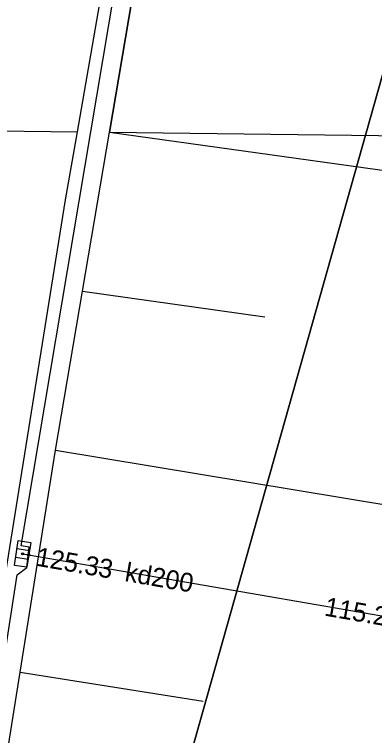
# Model space of a CAD drawing. Extents: x 6424617 to 6425697, y 5665845 to 5667190.
# Drawn here: x 6425265.37 to 6425279.71, y 5666041.12 to 5666069.81 of the extents above; entities that cross this region are included whole.
import ezdxf

# ---------------------------------------------------------------- set-up
doc = ezdxf.new("R2010")
doc.units = 0
for name, color, linetype in [('Warstwa 1', 7, 'Continuous'), ('Warstwa 12', 7, 'Continuous'), ('Warstwa 13', 7, 'Continuous'), ('Warstwa 14', 7, 'Continuous'), ('Warstwa 20', 7, 'Continuous'), ('Warstwa 4', 7, 'Continuous'), ('Warstwa 6', 7, 'Continuous'), ('Warstwa 8', 7, 'Continuous'), ('Warstwa 9', 7, 'Continuous')]:
    doc.layers.add(name, color=color, linetype=linetype)

msp = doc.modelspace()

# ---------------------------------------------------------------- linework, layer by layer
at = {"layer": 'Warstwa 1'}
msp.add_line((6425255.27, 5665979.789), (6425282.481, 5666076.105), dxfattribs=at)
msp.add_line((6425255.27, 5665979.789), (6425282.481, 5666076.105), dxfattribs=at)
at = {"layer": 'Warstwa 12'}
msp.add_lwpolyline([(6425265.7, 5666048.35), (6425265.94, 5666048.31), (6425280.68, 5666045.76), (6425281, 5666045.71), (6425281.31, 5666045.66), (6425288.01, 5666044.65)], dxfattribs=at)
at = {"layer": 'Warstwa 14'}
for centre in [(6425265.7, 5666048.35), (6425265.94, 5666048.31)]:
    msp.add_circle(centre, 0.045, dxfattribs=at)
at = {"layer": 'Warstwa 20'}
for points in [[(6425269.154, 5666065.123), (6425271.986, 5666081.794), (6425278.186, 5666114.943), (6425280.498, 5666126.655), (6425285.272, 5666150.026), (6425286.527, 5666155.855), (6425287.783, 5666161.685), (6425294.248, 5666191.248), (6425298.078, 5666208.314), (6425300.739, 5666219.97), (6425302.17, 5666226.116), (6425304.533, 5666236.23)], [(6425260.19, 5665986.2), (6425260.11, 5665995.62), (6425260.004, 5666006.005), (6425264.186, 5666034.819), (6425267.005, 5666052.474), (6425269.154, 5666065.123)]]:
    msp.add_lwpolyline(points, dxfattribs=at)
at = {"layer": 'Warstwa 4'}
for p, q in [((6425265.478, 5666048.56), (6425265.973, 5666048.486)), ((6425265.427, 5666048.214), (6425265.922, 5666048.14))]:
    msp.add_line(p, q, dxfattribs=at)
msp.add_lwpolyline([(6425265.379, 5666047.892), (6425265.526, 5666048.881), (6425266.021, 5666048.808), (6425265.874, 5666047.819)], close=True, dxfattribs=at)
at = {"layer": 'Warstwa 6'}
for points in [[(6425312.278, 5666201.804), (6425305.245, 5666173.41), (6425290.169, 5666109.024), (6425288.966, 5666103.799), (6425282.481, 5666076.105), (6425255.27, 5665979.789), (6425246.948, 5665948.976), (6425244.899, 5665943.26), (6425258.752, 5665937.662), (6425261.42, 5665964.23), (6425277.55, 5665972.9), (6425282.55, 5666028.38), (6425286.06, 5666058.16), (6425302.03, 5666141.46), (6425306.64, 5666159.22), (6425325.89, 5666241.74)], [(6425242.84, 5666212.49), (6425237.49, 5666195.18), (6425235.64, 5666175.69), (6425221.4, 5666109.24), (6425216.06, 5666092.43), (6425215.14, 5666072.15), (6425206.5, 5666014.74), (6425201.44, 5665996.89), (6425200.56, 5665980.59), (6425215.3, 5665971.39), (6425213.05, 5665952.08), (6425244.899, 5665943.26), (6425246.948, 5665948.976), (6425255.27, 5665979.789), (6425282.481, 5666076.105), (6425288.966, 5666103.799), (6425290.169, 5666109.024), (6425305.245, 5666173.41), (6425312.278, 5666201.804)], [(6425268.412, 5666065.132), (6425270.096, 5666075.156), (6425270.491, 5666075.439), (6425270.635, 5666076.236), (6425270.296, 5666076.292), (6425275.085, 5666102.725), (6425275.49, 5666102.987), (6425275.664, 5666103.775), (6425275.335, 5666103.85), (6425280.483, 5666130.226), (6425280.867, 5666130.479), (6425281.042, 5666131.266), (6425281.042, 5666131.266), (6425280.713, 5666131.342), (6425286.05, 5666157.144), (6425286.445, 5666157.397), (6425286.62, 5666158.194), (6425286.291, 5666158.26), (6425291.954, 5666184.367), (6425292.317, 5666184.57), (6425292.532, 5666185.357), (6425292.163, 5666185.453), (6425298.026, 5666211.536)], [(6425257.707, 5665996.224), (6425257.766, 5665996.723), (6425258.395, 5665997.202), (6425258.5, 5665998.01), (6425258.16, 5665998.046), (6425261.361, 5666020.756), (6425261.746, 5666021.049), (6425261.851, 5666021.847), (6425261.512, 5666021.893), (6425265.485, 5666047.51), (6425265.861, 5666047.803), (6425265.965, 5666048.612), (6425265.646, 5666048.667), (6425268.412, 5666065.132)]]:
    msp.add_lwpolyline(points, dxfattribs=at)
at = {"layer": 'Warstwa 8'}
for p, q in [((6425267.88, 5666065.139), (6425272.434, 5666091.089)), ((6425253.69, 5666065.309), (6425267.88, 5666065.139)), ((6425253.69, 5666065.309), (6425267.88, 5666065.139)), ((6425267.405, 5666062.43), (6425267.88, 5666065.139)), ((6425262.66, 5666032.886), (6425267.405, 5666062.43))]:
    msp.add_line(p, q, dxfattribs=at)
at = {"layer": 'Warstwa 9'}
for p, q in [((6425269.154, 5666065.123), (6425283.827, 5666063.082)), ((6425268.08, 5666058.798), (6425275.336, 5666057.782)), ((6425267.005, 5666052.474), (6425281.602, 5666050.063)), ((6425265.596, 5666043.646), (6425272.89, 5666042.487))]:
    msp.add_line(p, q, dxfattribs=at)
for points in [[(6425269.154, 5666065.123), (6425284.15, 5666064.943), (6425285.094, 5666070.383), (6425287.473, 5666083.015), (6425289.953, 5666096.824), (6425292.425, 5666109.664), (6425295.439, 5666125.345), (6425298.151, 5666139.24), (6425301.019, 5666154.043), (6425303.644, 5666167.55), (6425303.709, 5666167.856), (6425304.533, 5666236.23), (6425302.17, 5666226.116), (6425300.739, 5666219.97), (6425298.078, 5666208.314), (6425294.248, 5666191.248), (6425287.783, 5666161.685), (6425286.527, 5666155.855), (6425285.272, 5666150.026), (6425280.498, 5666126.655), (6425278.186, 5666114.943), (6425271.986, 5666081.794)], [(6425274.449, 5665987.148), (6425274.378, 5665987.143), (6425273.879, 5665987.11), (6425267.06, 5665986.2), (6425260.19, 5665986.2), (6425260.11, 5665995.62), (6425260.004, 5666006.005), (6425264.186, 5666034.819), (6425267.005, 5666052.474), (6425269.154, 5666065.123), (6425284.15, 5666064.943), (6425282.269, 5666054.099), (6425280.181, 5666041.473), (6425278.285, 5666029.573), (6425276.3, 5666017.115), (6425275.221, 5666009.982), (6425274.649, 5666005.431), (6425274.385, 5666002.465), (6425274.3, 5665999.965)]]:
    msp.add_lwpolyline(points, close=True, dxfattribs=at)

# ---------------------------------------------------------------- texts
at = {"layer": 'Warstwa 13'}
msp.add_text('kd200', height=0.75, rotation=350.1861, dxfattribs=at).set_placement((6425269.734, 5666047.273))
at = {"layer": 'Warstwa 14'}
for s, p in [('125.33', (6425266.2, 5666047.884)), ('115.27', (6425277.678, 5666045.899))]:
    msp.add_text(s, height=0.75, rotation=350.1861, dxfattribs=at).set_placement(p)

doc.saveas('drawing.dxf')
